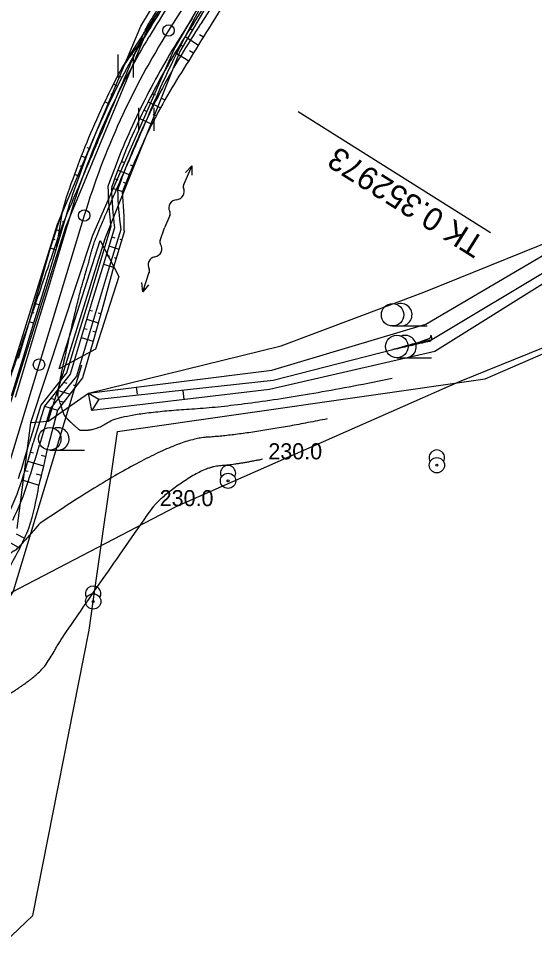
# Model space of a CAD drawing. Extents: x -495905 to -478420, y -1113297 to -1107716.
# Drawn here: x -479585.7 to -479518.2, y -1112804.5 to -1112684.2 of the extents above; entities that cross this region are included whole.
import ezdxf

# ---------------------------------------------------------------- set-up
doc = ezdxf.new("R2010")
doc.units = 0
for name, color, linetype in [('01_OBVOD PÚ', 7, 'Continuous'), ('03_PC_OBJEKTY_NÁVRH', 7, 'Continuous'), ('03_PC_OBJEKTY_NÁVRH_PR', 7, 'Continuous'), ('2D_VRSTEVNICE', 7, 'Continuous'), ('C1_HATCH_SLOPE_L', 7, 'Continuous'), ('C1_HATCH_SLOPE_R', 7, 'Continuous'), ('C1_HECTOMETRY', 7, 'Continuous'), ('C1_HLBODY', 7, 'Continuous'), ('C1_HRANA_TELESO', 7, 'Continuous'), ('C1_KORUNA', 7, 'Continuous'), ('C1_OSA', 7, 'Continuous'), ('C1_PRIKOP', 7, 'Continuous'), ('C1_VOZOVKA', 7, 'Continuous'), ('C1_ZPEVKRAJ', 7, 'Continuous'), ('DRENÁŽ', 7, 'Continuous'), ('ODVODNĚNÍ PLOŠNÉ', 7, 'Continuous'), ('PLYN', 7, 'Continuous'), ('VYRAZNE_VRST', 7, 'Continuous'), ('zamereni', 7, 'Continuous')]:
    doc.layers.add(name, color=color, linetype=linetype)

# ---------------------------------------------------------------- blocks, each defined once
blk = doc.blocks.new('A$C70B')
at = {"layer": 'DRENÁŽ'}
for p, q in [((0.87, 0), (-0.87, 0)), ((6.86, 0.43), (7.97, 0)), ((7.97, 0), (5.28, 0)), ((7.97, 0), (6.86, -0.48))]:
    blk.add_line(p, q, dxfattribs=at)
for centre, radius, start, end in [((0.87, 0.58), 0.582, 269.6924, 322.7901), ((2.17, -0.42), 1.05, 24.4039, 142.0836), ((4.08, 0.59), 1.11, 210.8873, 317.3707), ((5.32, -0.64), 0.636, 85.9766, 131.7248)]:
    blk.add_arc(centre, radius, start, end, dxfattribs=at)

msp = doc.modelspace()

# ---------------------------------------------------------------- linework, layer by layer
at = {"layer": '01_OBVOD PÚ'}
for p, q in [((-479524.67, -1112731.34), (-479476.24, -1112710.12)), ((-479572.7, -1112738.19), (-479524.67, -1112731.34)), ((-479575.89, -1112760.42), (-479572.7, -1112738.19)), ((-479576.43, -1112764.16), (-479575.89, -1112760.42)), ((-479583.77, -1112801.48), (-479576.43, -1112764.16)), ((-479624.37, -1112839.77), (-479583.77, -1112801.48))]:
    msp.add_line(p, q, dxfattribs=at)
at = {"layer": '03_PC_OBJEKTY_NÁVRH'}
msp.add_lwpolyline([(-479575, -1112713.23), (-479572.56, -1112717.94), (-479575.6, -1112727.47), (-479580.35, -1112730.02)], close=True, dxfattribs=at)
at = {"layer": '03_PC_OBJEKTY_NÁVRH_PR'}
msp.add_lwpolyline([(-479577.41, -1112729.56), (-479586.36, -1112759.09), (-479591.02, -1112766.68), (-479664.76, -1112818.26), (-479691.46, -1112820.46), (-479751.22, -1112788.93), (-479810.42, -1112753.28), (-479821.02, -1112753.24)], dxfattribs=at)
at = {"layer": '2D_VRSTEVNICE'}
for points in [[(-479557.15, -1112674.04), (-479557.68, -1112673.83), (-479560.21, -1112671.33), (-479567.25, -1112682.64), (-479568.58, -1112684.78)], [(-479577.7, -1112738.01), (-479579.6, -1112736.36), (-479579.84, -1112735.54), (-479580.32, -1112734.11), (-479580.64, -1112733.18), (-479577.77, -1112720.43), (-479576.51, -1112716.27), (-479576.15, -1112714.78), (-479575.51, -1112712.72), (-479569.82, -1112699.63), (-479564.94, -1112688.23), (-479557.15, -1112674.04)], [(-479587.89, -1112734.58), (-479586.82, -1112731.47), (-479585.98, -1112729.01), (-479580.76, -1112713.74), (-479580.45, -1112712.82), (-479580.07, -1112711.71), (-479579.94, -1112711.32), (-479572.42, -1112693.51), (-479569.06, -1112685.55), (-479568.58, -1112684.78)], [(-479532.33, -1112726.18), (-479532.44, -1112726.22), (-479533.49, -1112726.59), (-479538.03, -1112727.83), (-479532.22, -1112726.5), (-479531.61, -1112726.36), (-479531.76, -1112725.51), (-479531.73, -1112726.01), (-479532.33, -1112726.18)], [(-479577.7, -1112738.01), (-479575.79, -1112738.25), (-479572.21, -1112735.84), (-479553.73, -1112734.67), (-479536.82, -1112731.26)], [(-479545.3, -1112736.56), (-479555.52, -1112738.62), (-479566.7, -1112739.32), (-479582.82, -1112750.19)], [(-479582.82, -1112750.19), (-479585.94, -1112753.78), (-479586.37, -1112753.85), (-479586.55, -1112754.04), (-479589.02, -1112756.21), (-479592.62, -1112757.69), (-479593.15, -1112758.33), (-479593.41, -1112758.75), (-479594.47, -1112759.97), (-479595.38, -1112762.49), (-479594.97, -1112764.2), (-479594.56, -1112765.89), (-479594.75, -1112767.39), (-479594.85, -1112768.13)]]:
    msp.add_open_spline(points, degree=2, dxfattribs=at)
at = {"layer": 'C1_HATCH_SLOPE_L'}
for p, q in [((-479563.22, -1112685.54), (-479562.86, -1112685.76)), ((-479562, -1112686.3), (-479561.49, -1112686.62)), ((-479563.88, -1112686.6), (-479562.15, -1112687.69)), ((-479565.17, -1112688.69), (-479563.41, -1112689.75)), ((-479564.54, -1112687.64), (-479564.18, -1112687.86)), ((-479563.3, -1112688.4), (-479562.79, -1112688.72)), ((-479568.15, -1112694.02), (-479567.78, -1112694.21)), ((-479566.96, -1112694.63), (-479566.52, -1112694.86)), ((-479568.71, -1112695.11), (-479567.1, -1112695.91)), ((-479569.25, -1112696.2), (-479568.87, -1112696.38)), ((-479568.08, -1112696.77), (-479567.67, -1112696.97)), ((-479569.78, -1112697.3), (-479568.23, -1112698.03)), ((-479572.21, -1112702.91), (-479571.82, -1112703.06)), ((-479572.65, -1112704.04), (-479571.17, -1112704.61)), ((-479571.07, -1112703.36), (-479570.71, -1112703.5)), ((-479573.08, -1112705.19), (-479572.69, -1112705.33)), ((-479573.5, -1112706.34), (-479572.06, -1112706.85)), ((-479571.96, -1112705.6), (-479571.62, -1112705.73)), ((-479573.47, -1112712.77), (-479573.06, -1112712.89)), ((-479573.83, -1112713.96), (-479572.53, -1112714.36)), ((-479572.42, -1112713.09), (-479572.18, -1112713.16)), ((-479574.19, -1112715.16), (-479573.78, -1112715.28)), ((-479574.55, -1112716.36), (-479573.24, -1112716.75)), ((-479573.13, -1112715.48), (-479572.89, -1112715.55)), ((-479576.37, -1112722.34), (-479575.96, -1112722.46)), ((-479576.73, -1112723.53), (-479575.23, -1112723.99)), ((-479575.22, -1112722.68), (-479574.89, -1112722.78)), ((-479577.09, -1112724.73), (-479576.69, -1112724.85)), ((-479577.46, -1112725.93), (-479575.91, -1112726.39)), ((-479575.93, -1112725.08), (-479575.57, -1112725.19)), ((-479579.75, -1112731.76), (-479579.34, -1112731.88)), ((-479580.59, -1112732.81), (-479578.92, -1112733.32)), ((-479578.52, -1112732.13), (-479578.1, -1112732.26)), ((-479581.43, -1112733.86), (-479581.03, -1112733.99)), ((-479580.18, -1112734.24), (-479579.74, -1112734.38)), ((-479582.27, -1112734.91), (-479580.57, -1112735.43)), ((-479584.09, -1112740.9), (-479583.69, -1112741.02)), ((-479582.69, -1112741.32), (-479582.1, -1112741.5)), ((-479584.45, -1112742.09), (-479582.38, -1112742.72)), ((-479584.81, -1112743.29), (-479584.41, -1112743.41)), ((-479583.34, -1112743.73), (-479582.67, -1112743.94)), ((-479585.19, -1112744.51), (-479582.98, -1112745.22)), ((-479588.41, -1112751.8), (-479585.49, -1112753.48)), ((-479585.94, -1112751.6), (-479584.87, -1112752.17))]:
    msp.add_line(p, q, dxfattribs=at)
at = {"layer": 'C1_HATCH_SLOPE_R'}
for p, q in [((-479568.49, -1112685.2), (-479568.6, -1112685.13)), ((-479569.03, -1112686.37), (-479569.3, -1112686.21)), ((-479568.36, -1112685.28), (-479568.37, -1112685.27)), ((-479572.66, -1112691.68), (-479572.66, -1112691.68)), ((-479572.14, -1112691.95), (-479572.4, -1112691.81)), ((-479572.73, -1112693.08), (-479573.25, -1112692.82)), ((-479573.83, -1112693.97), (-479573.83, -1112693.97)), ((-479573.29, -1112694.23), (-479573.56, -1112694.1)), ((-479573.85, -1112695.38), (-479574.39, -1112695.12)), ((-479576.98, -1112701.01), (-479576.98, -1112701.01)), ((-479576.39, -1112701.24), (-479576.68, -1112701.13)), ((-479576.85, -1112702.44), (-479577.45, -1112702.21)), ((-479577.91, -1112703.41), (-479577.91, -1112703.41)), ((-479577.3, -1112703.63), (-479577.6, -1112703.52)), ((-479577.74, -1112704.83), (-479578.35, -1112704.62)), ((-479580.26, -1112710.71), (-479580.35, -1112710.68)), ((-479579.69, -1112710.88), (-479579.92, -1112710.81)), ((-479580.05, -1112712.08), (-479580.74, -1112711.87)), ((-479580.85, -1112713.14), (-479581.13, -1112713.06)), ((-479580.41, -1112713.27), (-479580.49, -1112713.25)), ((-479580.77, -1112714.47), (-479581.52, -1112714.24)), ((-479582.9, -1112720.36), (-479583.2, -1112720.26)), ((-479582.59, -1112720.45), (-479582.59, -1112720.45)), ((-479582.95, -1112721.65), (-479583.55, -1112721.46)), ((-479583.61, -1112722.75), (-479583.9, -1112722.67)), ((-479583.31, -1112722.84), (-479583.32, -1112722.84)), ((-479583.68, -1112724.04), (-479584.25, -1112723.87)), ((-479585.49, -1112730.02), (-479585.5, -1112730.02))]:
    msp.add_line(p, q, dxfattribs=at)
at = {"layer": 'C1_HECTOMETRY'}
msp.add_circle((-479582.97, -1112729.48), 0.75, dxfattribs=at)
at = {"layer": 'C1_HLBODY'}
msp.add_line((-479523.96, -1112712.24), (-479549.1, -1112696.44), dxfattribs=at)
for centre in [(-479566.04, -1112685.8), (-479577.06, -1112709.98)]:
    msp.add_circle(centre, 0.75, dxfattribs=at)
at = {"layer": 'C1_HRANA_TELESO'}
for p, q in [((-479558.21, -1112681.3), (-479560.83, -1112685.56)), ((-479579.96, -1112709.49), (-479581.52, -1112714.24)), ((-479571.82, -1112711.96), (-479573.24, -1112716.75)), ((-479581.52, -1112714.24), (-479582.86, -1112719.06)), ((-479573.24, -1112716.75), (-479574.55, -1112721.58)), ((-479582.86, -1112719.06), (-479584.25, -1112723.87)), ((-479574.55, -1112721.58), (-479575.91, -1112726.39)), ((-479584.25, -1112723.87), (-479585.7, -1112728.65)), ((-479575.91, -1112726.39), (-479577.27, -1112731.21)), ((-479577.27, -1112731.21), (-479580.57, -1112735.43)), ((-479580.57, -1112735.43), (-479581.81, -1112740.28))]:
    msp.add_line(p, q, dxfattribs=at)
for centre, radius, start, end in [((-479311.31, -1112853.9), 307.7, 146.0354, 146.9763), ((-479484.03, -1112743.43), 102.7, 146.1336, 149.002), ((-479317.77, -1112838.31), 287.07, 147.853, 148.8335), ((-479483.18, -1112742.08), 95.78, 146.8816, 149.7484), ((-479481.64, -1112739.55), 102.84, 151.5424, 154.4073), ((-479482.93, -1112741.99), 95.95, 149.8694, 152.736), ((-479481.55, -1112739.43), 102.87, 154.4892, 157.354), ((-479481.91, -1112740.21), 96.07, 153.9586, 156.8236), ((-479481.5, -1112739.34), 102.89, 157.4124, 160.2772), ((-479482.27, -1112741.27), 96.17, 156.162, 159.0277), ((-479530.35, -1112723.15), 51.45, 158.8848, 164.6044), ((-479619.94, -1112711.63), 48.11, 359.6032, 5.7011), ((-479697.91, -1112715.51), 118.72, 345.5066, 347.9558), ((-479622.49, -1112738.94), 40.01, 342.6972, 350.9756), ((-479621.82, -1112735.33), 40.61, 329.3385, 337.538)]:
    msp.add_arc(centre, radius, start, end, dxfattribs=at)
at = {"layer": 'C1_KORUNA'}
for p, q in [((-479559.89, -1112680.25), (-479562.55, -1112684.48)), ((-479579.32, -1112709.68), (-479580.77, -1112714.47)), ((-479573.1, -1112711.57), (-479574.55, -1112716.36)), ((-479580.77, -1112714.47), (-479582.23, -1112719.25)), ((-479574.55, -1112716.36), (-479576.01, -1112721.14)), ((-479582.23, -1112719.25), (-479583.68, -1112724.04)), ((-479576.01, -1112721.14), (-479577.46, -1112725.93)), ((-479583.68, -1112724.04), (-479585.13, -1112728.82)), ((-479577.46, -1112725.93), (-479578.91, -1112730.71)), ((-479585.13, -1112728.82), (-479586.58, -1112733.61)), ((-479578.91, -1112730.71), (-479582.27, -1112734.91)), ((-479582.27, -1112734.91), (-479583.72, -1112739.7))]:
    msp.add_line(p, q, dxfattribs=at)
for centre, radius, start, end in [((-479307.29, -1112846.34), 306.75, 147.6248, 148.5672), ((-479314.94, -1112841.59), 293.25, 147.6057, 148.5737), ((-479481.37, -1112739), 102.25, 149.0187, 151.8835), ((-479481.37, -1112739), 97.75, 149.0187, 151.8835), ((-479481.37, -1112739), 102.25, 151.8835, 154.7483), ((-479481.37, -1112739), 97.75, 151.8835, 154.7483), ((-479481.37, -1112739), 102.25, 154.7483, 157.6131), ((-479481.37, -1112739), 97.75, 154.7483, 157.6131), ((-479481.37, -1112739), 102.25, 157.6131, 160.4779), ((-479481.37, -1112739), 97.75, 157.6131, 160.4779), ((-479530, -1112723.12), 51.12, 159.0392, 164.7611), ((-479524.63, -1112705.3), 48.88, 181.2201, 187.3759), ((-479691.34, -1112709.6), 111.75, 341.7956, 344.3755), ((-479620.68, -1112733.2), 37.25, 334.1383, 342.3234)]:
    msp.add_arc(centre, radius, start, end, dxfattribs=at)
at = {"layer": 'C1_OSA'}
for p, q in [((-479533.19, -1112633.53), (-479566.04, -1112685.8)), ((-479577.06, -1112709.98), (-479587.19, -1112743.36))]:
    msp.add_line(p, q, dxfattribs=at)
msp.add_arc((-479481.37, -1112739), 100, 147.8575, 163.1273, dxfattribs=at)
at = {"layer": 'C1_PRIKOP'}
for p, q in [((-479559.18, -1112680.69), (-479561.84, -1112684.93)), ((-479579.96, -1112709.49), (-479580.78, -1112714.47)), ((-479572.29, -1112711.82), (-479573.74, -1112716.6)), ((-479580.78, -1112714.47), (-479582.23, -1112719.25)), ((-479573.74, -1112716.6), (-479575.19, -1112721.39)), ((-479582.23, -1112719.25), (-479583.69, -1112724.04)), ((-479575.19, -1112721.39), (-479576.64, -1112726.17)), ((-479583.69, -1112724.04), (-479585.14, -1112728.82)), ((-479576.64, -1112726.17), (-479578.09, -1112730.96)), ((-479585.14, -1112728.82), (-479586.59, -1112733.6)), ((-479578.09, -1112730.96), (-479581.47, -1112735.16)), ((-479581.47, -1112735.16), (-479582.92, -1112739.94))]:
    msp.add_line(p, q, dxfattribs=at)
for centre, radius, start, end in [((-479307.28, -1112846.35), 306.78, 147.6248, 148.5672), ((-479316.36, -1112840.7), 290.74, 147.602, 148.575), ((-479487.46, -1112748.49), 102.54, 142.7062, 145.5884), ((-479481.37, -1112739), 96.91, 149.0187, 151.8835), ((-479481.37, -1112739), 96.91, 151.8835, 154.7483), ((-479481.37, -1112739), 96.91, 154.7483, 157.6131), ((-479481.37, -1112739), 96.91, 157.6131, 160.4779), ((-479524.27, -1112705.34), 48.46, 181.5075, 187.6799), ((-479692.95, -1112709.12), 114.26, 341.8202, 344.3493), ((-479620.68, -1112733.2), 38.09, 334.1383, 342.3234)]:
    msp.add_arc(centre, radius, start, end, dxfattribs=at)
at = {"layer": 'C1_VOZOVKA'}
for p, q in [((-479578.84, -1112709.83), (-479580.3, -1112714.61)), ((-479573.58, -1112711.43), (-479575.03, -1112716.21)), ((-479580.3, -1112714.61), (-479581.75, -1112719.4)), ((-479575.03, -1112716.21), (-479576.48, -1112721)), ((-479581.75, -1112719.4), (-479583.2, -1112724.18)), ((-479576.48, -1112721), (-479577.93, -1112725.78)), ((-479583.2, -1112724.18), (-479584.65, -1112728.97)), ((-479577.93, -1112725.78), (-479579.39, -1112730.56)), ((-479584.65, -1112728.97), (-479586.1, -1112733.75)), ((-479579.39, -1112730.56), (-479582.75, -1112734.77)), ((-479582.75, -1112734.77), (-479584.2, -1112739.55))]:
    msp.add_line(p, q, dxfattribs=at)
for centre, radius, start, end in [((-479308.14, -1112845.81), 305.25, 147.6227, 148.5679), ((-479314.09, -1112842.11), 294.75, 147.6079, 148.5729), ((-479481.37, -1112739), 101.75, 149.0187, 151.8835), ((-479481.37, -1112739), 98.25, 149.0187, 151.8835), ((-479481.37, -1112739), 101.75, 151.8835, 154.7483), ((-479481.37, -1112739), 98.25, 151.8835, 154.7483), ((-479481.37, -1112739), 101.75, 154.7483, 157.6131), ((-479481.37, -1112739), 98.25, 154.7483, 157.6131), ((-479481.37, -1112739), 101.75, 157.6131, 160.4779), ((-479481.37, -1112739), 98.25, 157.6131, 160.4779), ((-479529.76, -1112723.2), 50.88, 159.0386, 164.7626), ((-479524.85, -1112705.2), 49.12, 181.1271, 187.2766), ((-479690.39, -1112709.89), 110.25, 341.7803, 344.3918)]:
    msp.add_arc(centre, radius, start, end, dxfattribs=at)
at = {"layer": 'C1_ZPEVKRAJ'}
for p, q in [((-479578.84, -1112709.83), (-479580.3, -1112714.61)), ((-479573.58, -1112711.43), (-479575.03, -1112716.21)), ((-479580.3, -1112714.61), (-479581.75, -1112719.4)), ((-479575.03, -1112716.21), (-479576.48, -1112721)), ((-479581.75, -1112719.4), (-479583.2, -1112724.18)), ((-479576.48, -1112721), (-479577.93, -1112725.78)), ((-479583.2, -1112724.18), (-479584.65, -1112728.97)), ((-479577.93, -1112725.78), (-479579.39, -1112730.56)), ((-479584.65, -1112728.97), (-479586.1, -1112733.75)), ((-479579.39, -1112730.56), (-479582.75, -1112734.77)), ((-479582.75, -1112734.77), (-479584.2, -1112739.55))]:
    msp.add_line(p, q, dxfattribs=at)
for centre, radius, start, end in [((-479308.14, -1112845.81), 305.25, 147.6227, 148.5679), ((-479314.09, -1112842.11), 294.75, 147.6079, 148.5729), ((-479481.37, -1112739), 101.75, 149.0187, 151.8835), ((-479481.37, -1112739), 98.25, 149.0187, 151.8835), ((-479481.37, -1112739), 101.75, 151.8835, 154.7483), ((-479481.37, -1112739), 98.25, 151.8835, 154.7483), ((-479481.37, -1112739), 101.75, 154.7483, 157.6131), ((-479481.37, -1112739), 98.25, 154.7483, 157.6131), ((-479481.37, -1112739), 101.75, 157.6131, 160.4779), ((-479481.37, -1112739), 98.25, 157.6131, 160.4779), ((-479529.76, -1112723.2), 50.88, 159.0386, 164.7626), ((-479524.85, -1112705.2), 49.12, 181.1271, 187.2766), ((-479690.39, -1112709.89), 110.25, 341.7803, 344.3918)]:
    msp.add_arc(centre, radius, start, end, dxfattribs=at)
at = {"layer": 'ODVODNĚNÍ PLOŠNÉ'}
msp.add_lwpolyline([(-479673.02, -1112812.46), (-479642.06, -1112787.47), (-479601.87, -1112767.18), (-479565.03, -1112748.02), (-479528.04, -1112731.67), (-479483.88, -1112713.83), (-479448.53, -1112693.6), (-479412.1, -1112671.88), (-479383.55, -1112656.73), (-479345.35, -1112655.19), (-479317.77, -1112651.97), (-479280.53, -1112641.99), (-479243.31, -1112619.8), (-479213.83, -1112600.1), (-479257.97, -1112564.74)], dxfattribs=at)
at = {"layer": 'VYRAZNE_VRST'}
for points in [[(-479553.78, -1112741.85), (-479557.32, -1112742.57), (-479561.19, -1112742.81), (-479566.78, -1112746.58), (-479567.98, -1112747.97)], [(-479609.47, -1112802.16), (-479609.54, -1112800.57), (-479602.26, -1112788.23), (-479600.26, -1112784.91), (-479599.1, -1112783.62), (-479591.87, -1112775.6), (-479583.21, -1112770.3), (-479581.08, -1112767.21), (-479580.06, -1112765.23), (-479567.98, -1112747.97)]]:
    msp.add_open_spline(points, degree=2, dxfattribs=at)
at = {"layer": 'zamereni'}
for p, q in [((-479569.66, -1112685.21), (-479558.21, -1112666.11)), ((-479568.8, -1112685.69), (-479557.34, -1112666.55)), ((-479554.04, -1112668.66), (-479565.22, -1112688.03)), ((-479553.29, -1112669.35), (-479564.56, -1112688.52)), ((-479580.55, -1112711.12), (-479569.66, -1112685.21)), ((-479579.46, -1112711.47), (-479568.8, -1112685.69)), ((-479565.22, -1112688.03), (-479575.96, -1112712.59)), ((-479564.56, -1112688.52), (-479574.36, -1112713.04)), ((-479572.66, -1112688.93), (-479572.66, -1112691.93)), ((-479570.62, -1112691.93), (-479570.62, -1112688.93)), ((-479569.96, -1112695.91), (-479569.96, -1112698.91)), ((-479567.92, -1112698.91), (-479567.92, -1112695.91)), ((-479532.67, -1112720.01), (-479508.94, -1112710.38)), ((-479532.44, -1112724.16), (-479508.94, -1112710.38)), ((-479588.16, -1112735.45), (-479580.55, -1112711.12)), ((-479587.11, -1112735.72), (-479579.46, -1112711.47)), ((-479575.96, -1112712.59), (-479584.07, -1112737.07)), ((-479531.65, -1112726.2), (-479508.69, -1112712.42)), ((-479574.36, -1112713.04), (-479581.8, -1112736.91)), ((-479508.58, -1112713.54), (-479531.23, -1112727.77)), ((-479551.31, -1112727.03), (-479532.67, -1112720.01)), ((-479552.56, -1112730.18), (-479532.44, -1112724.16)), ((-479536.76, -1112724.42), (-479532.23, -1112724.42)), ((-479576.51, -1112733.21), (-479551.31, -1112727.03)), ((-479552.39, -1112731.49), (-479531.65, -1112726.2)), ((-479531.23, -1112727.77), (-479552.85, -1112732.73)), ((-479536.2, -1112728.58), (-479531.67, -1112728.58)), ((-479576.51, -1112733.21), (-479552.56, -1112730.18)), ((-479575.14, -1112733.98), (-479552.39, -1112731.49)), ((-479581.8, -1112736.91), (-479576.51, -1112733.21)), ((-479576.08, -1112735.47), (-479576.51, -1112733.21)), ((-479576.51, -1112733.21), (-479575.14, -1112733.98)), ((-479552.85, -1112732.73), (-479576.08, -1112735.47)), ((-479570.27, -1112732.42), (-479570.15, -1112733.35)), ((-479564, -1112734.04), (-479564.14, -1112732.87)), ((-479575.14, -1112733.98), (-479576.08, -1112735.47)), ((-479584.07, -1112737.07), (-479585.87, -1112750.88)), ((-479581.8, -1112736.91), (-479584.07, -1112737.07)), ((-479581.57, -1112740.65), (-479577.04, -1112740.65))]:
    msp.add_line(p, q, dxfattribs=at)
for centre in [(-479536.76, -1112722.95), (-479536.2, -1112727.11), (-479581.57, -1112739.18)]:
    msp.add_circle(centre, 1.47, dxfattribs=at)
for centre in [(-479535.69, -1112722.95), (-479535.13, -1112727.11), (-479580.5, -1112739.18)]:
    msp.add_arc(centre, 1.47, 270, 111.324, dxfattribs=at)
for centre in [(-479530.98, -1112741.62), (-479558.27, -1112743.66), (-479575.89, -1112759.42)]:
    msp.add_ellipse(centre, major_axis=(0, -1), ratio=0.999955, start_param=1.047987, end_param=5.236518, dxfattribs=at)
for centre, major_axis in [((-479530.98, -1112742.62), (0, -1)), ((-479530.98, -1112742.62), (0, -0.133)), ((-479558.27, -1112744.66), (0, -1)), ((-479558.27, -1112744.66), (0, -0.133)), ((-479575.89, -1112760.42), (0, -1)), ((-479575.89, -1112760.42), (0, -0.133))]:
    msp.add_ellipse(centre, major_axis=major_axis, ratio=0.999955, dxfattribs=at)

# ---------------------------------------------------------------- block references
at = {"layer": 'PLYN'}
for p, rotation in [((-479566.23, -1112710.78), 65.97796761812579), ((-479566.86, -1112712.4), -108.74310621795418)]:
    msp.add_blockref('A$C70B', p, dxfattribs=dict(at, rotation=rotation))

# ---------------------------------------------------------------- texts
at = {"layer": 'C1_HLBODY'}
msp.add_text('TK 0.352973', height=3, rotation=147.8575, dxfattribs=at).set_placement((-479524.49, -1112713.09))
at = {"layer": 'VYRAZNE_VRST'}
for p in [(-479553.78, -1112741.85), (-479567.98, -1112747.97), (-479567.98, -1112747.97)]:
    msp.add_text(' 230.0', height=2.1, dxfattribs=at).set_placement(p)

doc.saveas('drawing.dxf')
